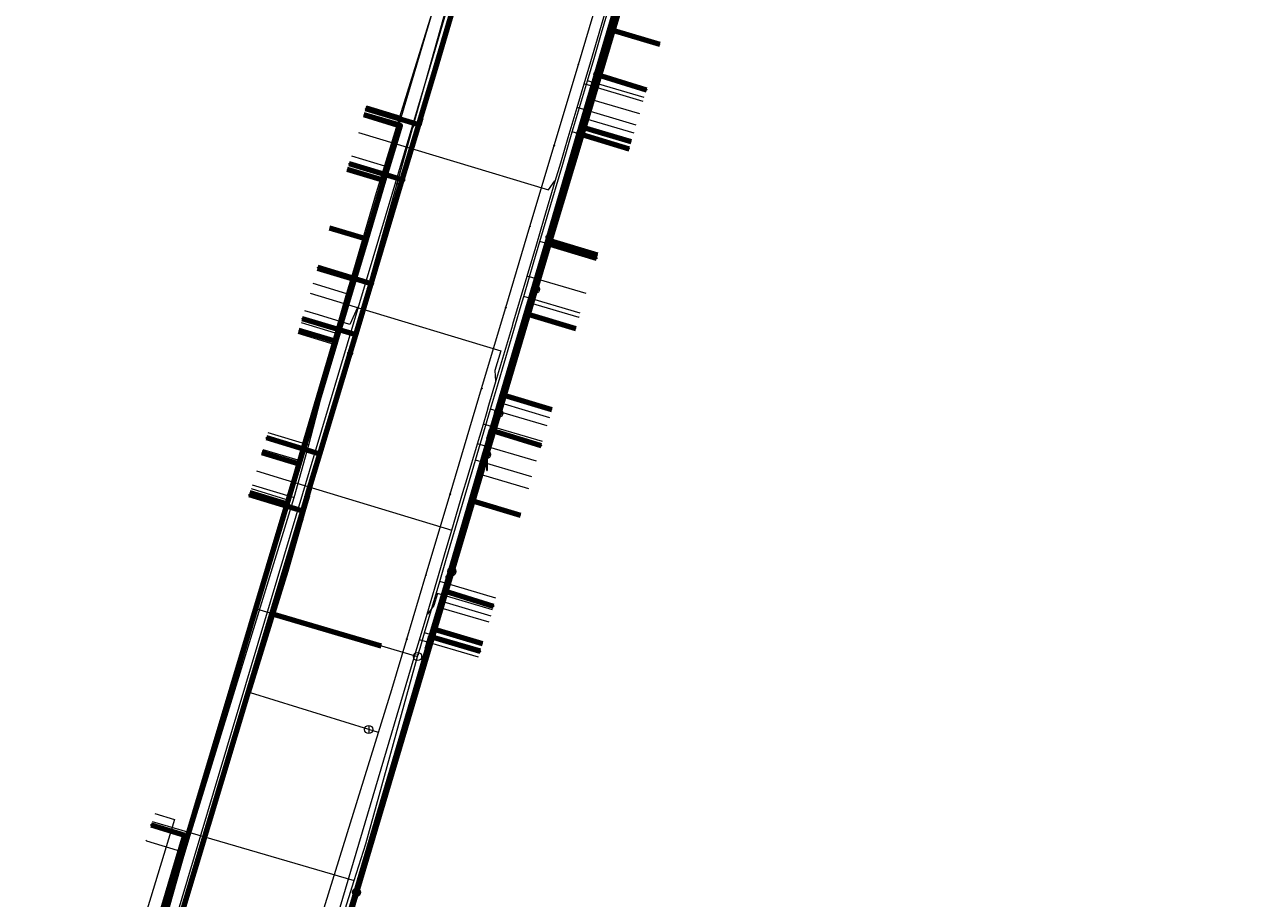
# Model space of a CAD drawing. Extents: x 152558 to 154479, y 462974 to 463683.
# Tile 322 of 638: x 154053 to 154113, y 463078 to 463121. Entities that reach past the tile are written whole.
import ezdxf
from ezdxf.enums import TextEntityAlignment as Align
from ezdxf.lldxf.tags import DXFTag

# ---------------------------------------------------------------- set-up
doc = ezdxf.new("R2010")
doc.units = 0
doc.header["$LTSCALE"] = 0.2
doc.layers.get('0').update_dxf_attribs({"linetype": 'CONTINUOUS'})
for name, color, linetype, lineweight in [('B-RO-KL-DATA_COAXIAAL_17_ZIGGO BV-G', 90, 'KL-DATA-N', 18), ('B-RO-KL-DATA_COAXIAAL_7_ZIGGO BV-G', 90, 'KL-DATA-N', 18), ('B-RO-KL-DATA_DUCT_ZIGGO BV-G', 90, 'CONTINUOUS', 100), ('B-RO-KL-DATA_HULPSTUK_KPN BV-S', 90, 'CONTINUOUS', 25), ('B-RO-KL-DATA_HULPSTUK_ZIGGO BV-S', 90, 'CONTINUOUS', 25), ('B-RO-KL-DATA_KABELBED_KPN BV-G', 90, 'CONTINUOUS', 100), ('B-RO-KL-DATA_KABELBED_ZIGGO BV-G', 90, 'CONTINUOUS', 100), ('B-RO-KL-DATA_REGGEFIBER OPERATOR BV-G', 90, 'KL-DATA-N', 18), ('B-RO-KL-ET_LS_400 V_STEDIN NETBEHEER BV-G', 190, 'KL-LS-N', 18), ('B-RO-KL-ET_LS_GEMEENTE AMERSFOORT-S', 190, 'CONTINUOUS', 25), ('B-RO-KL-GAS_LD_HULPSTUK_STEDIN NETBEHEER BV-S', 50, 'CONTINUOUS', 25), ('B-RO-KL-GAS_LD_MANTELBUIS_ASBESTCEMENT_124_STEDIN NETBEHEER BV-G', 50, 'CONTINUOUS', 100), ('B-RO-KL-GAS_LD_PE_32_0.1 BAR_STEDIN NETBEHEER BV-G', 50, 'KL-GAS-LD-N', 18), ('B-RO-KL-GAS_LD_PVC_63_0.1 BAR_STEDIN NETBEHEER BV-G', 50, 'KL-GAS-LD-N', 18), ('B-RO-KL-WATER_100_VITENS-G', 170, 'KL-WATER-N', 18), ('B-RO-KL-WATER_HULPSTUK_VITENS-S', 170, 'CONTINUOUS', 25)]:
    doc.layers.add(name, color=color, linetype=linetype, lineweight=lineweight)
doc.styles.add('NLCS-ISO', font='NLCS-ISO.ttf')
tags = doc.linetypes.add('KL-DATA-N', pattern='A,4,-1,[101,NLCS.SHX,S=0.5,R=0,X=0,Y=0],-1,4,-1,["D",Standard,S=1,R=0,X=-0.25,Y=-0.5],-1.5', length=12.5).pattern_tags.tags
tags[18] = DXFTag(74, 10)
tags = doc.linetypes.add('KL-GAS-LD-N', pattern='A,4,-1,[69,NLCS.SHX,S=0.5,R=0,X=0,Y=0],-1,4,-1,["L",Standard,S=1,R=0,X=0.25,Y=-0.5],-2', length=13).pattern_tags.tags
tags[18] = DXFTag(74, 10)
tags = doc.linetypes.add('KL-LS-N', pattern='A,4,-1,[103,NLCS.SHX,S=0.75,R=0,X=0,Y=0],-1,4,-1,["L",Standard,S=1,R=0,X=0,Y=-0.5],-2', length=13).pattern_tags.tags
tags[18] = DXFTag(74, 10)
doc.linetypes.add('KL-WATER-N', pattern='A,7,-0.5,[168,NLCS.SHX,S=0.75,R=0,X=0.75,Y=0],-2', length=9.5)

# ---------------------------------------------------------------- blocks, each defined once
blk = doc.blocks.new('SKL-WTB_HULP_T STUK-SO')
at = {"color": 0, "linetype": 'ByBlock', "lineweight": 18}
blk.add_circle((0, 0), 1, dxfattribs=at)
at = {"color": 0, "linetype": 'ByBlock', "lineweight": -2, "style": 'NLCS-ISO'}
blk.add_text('T', height=1, dxfattribs=at).set_placement((0, 0), align=Align.MIDDLE_CENTER)
at = {"color": 0, "linetype": 'ByBlock', "lineweight": 18, "style": 'NLCS-ISO', "flags": 1}
for tag, p in [('TYPE', (1.5, 0)), ('OMSCHRIJVING', (1.5, -3)), ('LABEL', (1.5, -1.5))]:
    blk.add_attdef(tag, p, '', height=1, dxfattribs=at)
blk = doc.blocks.new('SKL-WTB_HULP_OVERLENGTE-SO')
at = {"color": 0, "linetype": 'ByBlock', "lineweight": 18}
for centre, radius in [((0, 0), 1), ((-0.42, 0), 0.417), ((0.42, 0), 0.417)]:
    blk.add_circle(centre, radius, dxfattribs=at)
at = {"color": 0, "linetype": 'ByBlock', "lineweight": 18, "style": 'NLCS-ISO', "flags": 1}
for tag, p in [('TYPE', (1.5, 0)), ('OMSCHRIJVING', (1.5, -3)), ('LABEL', (1.5, -1.5))]:
    blk.add_attdef(tag, p, '', height=1, dxfattribs=at)
blk = doc.blocks.new('SKL-WTB_HULP_AFSLUITER-SO')
at = {"color": 0, "linetype": 'ByBlock', "lineweight": 18}
blk.add_lwpolyline([(0, 0.8), (0, -0.8)], dxfattribs=at)
blk.add_circle((0, 0), 1, dxfattribs=at)
at = {"color": 0, "linetype": 'ByBlock', "lineweight": 18, "style": 'NLCS-ISO', "flags": 1}
for tag, p in [('TYPE', (1.5, 0)), ('OMSCHRIJVING', (1.5, -3)), ('LABEL', (1.5, -1.5))]:
    blk.add_attdef(tag, p, '', height=1, dxfattribs=at)
blk = doc.blocks.new('SKL-WTB_HULP_OVERIG-SO')
at = {"color": 0, "linetype": 'ByBlock', "lineweight": 18}
for points in [[(-0.14, 0.14), (0.14, -0.14)], [(0.14, 0.14), (-0.14, -0.14)]]:
    blk.add_lwpolyline(points, dxfattribs=at)
at = {"color": 0, "linetype": 'ByBlock', "lineweight": 18, "style": 'NLCS-ISO', "flags": 1}
for tag, p in [('TYPE', (1.5, 0)), ('OMSCHRIJVING', (1.5, -3)), ('LABEL', (1.5, -1.5))]:
    blk.add_attdef(tag, p, '', height=1, dxfattribs=at)
blk = doc.blocks.new('SKL-WTB_HULP_MOF-SO')
at = {"linetype": 'ByBlock', "lineweight": 18}
h = blk.add_hatch(color=0, dxfattribs=at)
h.dxf.hatch_style = 1
h.paths.add_polyline_path([(-0.5625, 0, 1), (0.5625, 0, 1)])
at = {"color": 0, "linetype": 'ByBlock', "lineweight": 18}
blk.add_circle((0, 0), 0.5625, dxfattribs=at)
at = {"color": 0, "linetype": 'ByBlock', "lineweight": 18, "style": 'NLCS-ISO', "flags": 1}
for tag, p in [('TYPE', (1.5, 0)), ('OMSCHRIJVING', (1.5, -3)), ('LABEL', (1.5, -1.5))]:
    blk.add_attdef(tag, p, '', height=1, dxfattribs=at)
blk = doc.blocks.new('SKL-ET_LS_MAST-SO')
for p, q in [((-0.05, 2.07), (0.05, 2.07)), ((-0.05, -2), (0.05, -2))]:
    blk.add_line(p, q)
for points in [[(-0.18, 1.76), (-0.22, 1.76), (-0.22, 1.84), (-0.18, 1.84), (-0.18, 1.79)], [(-0.18, 1.49), (-0.22, 1.49), (-0.22, 1.57), (-0.18, 1.57), (-0.18, 1.52)], [(-0.18, 1.79), (-0.05, 1.79)], [(-0.18, 1.76), (-0.05, 1.76)], [(-0.18, 1.52), (-0.05, 1.52)], [(-0.18, 1.49), (-0.05, 1.49)], [(-0.05, -2), (-0.05, 2.07)], [(0.05, -2), (0.05, 2.07)], [(0.18, 1.92), (0.05, 1.92)], [(0.18, 1.89), (0.05, 1.89)], [(0.18, 1.66), (0.05, 1.66)], [(0.18, 1.63), (0.05, 1.63)], [(0.18, 1.39), (0.05, 1.39)], [(0.18, 1.36), (0.05, 1.36)], [(0.18, 1.89), (0.22, 1.89), (0.22, 1.97), (0.18, 1.97), (0.18, 1.92)], [(0.18, 1.63), (0.22, 1.63), (0.22, 1.71), (0.18, 1.71), (0.18, 1.66)], [(0.18, 1.36), (0.22, 1.36), (0.22, 1.44), (0.18, 1.44), (0.18, 1.39)]]:
    blk.add_lwpolyline(points)

msp = doc.modelspace()

# ---------------------------------------------------------------- linework, layer by layer
at = {"layer": 'B-RO-KL-DATA_COAXIAAL_17_ZIGGO BV-G', "flags": 128}
for points in [[(154029.423, 463067.701), (154029.759, 463068.216), (154030.431, 463067.778), (154032.513, 463066.421), (154034.757, 463064.958), (154035.105, 463064.731), (154035.088, 463064.739), (154037.116, 463063.552), (154038.186, 463062.976), (154039.185, 463062.438), (154041.293, 463061.398), (154042.618, 463060.802), (154043.436, 463060.434), (154045.612, 463059.547), (154049.426, 463058.097), (154049.598, 463058.048), (154053.749, 463056.86), (154054.222, 463056.717), (154055.179, 463056.426), (154062.379, 463054.242), (154063.034, 463054.043), (154063.416, 463053.927), (154065.581, 463064.581), (154065.683, 463065.086), (154065.733, 463065.331), (154065.783, 463065.576), (154066.035, 463066.813), (154066.141, 463067.338), (154067.908, 463073.246), (154068.235, 463074.339), (154068.378, 463074.818), (154069.069, 463077.126), (154069.557, 463078.757), (154071.085, 463083.865), (154073.364, 463091.552), (154074.202, 463094.379), (154075.223, 463097.823), (154075.892, 463100.08), (154076.49, 463102.097), (154076.747, 463102.964), (154077.918, 463106.914), (154078.281, 463108.137), (154078.839, 463110.019), (154078.979, 463110.486), (154080.627, 463115.995), (154082.046, 463120.735), (154082.419, 463121.982), (154084.628, 463129.363), (154085.76, 463133.145), (154087.15, 463137.791), (154087.208, 463137.986), (154089.173, 463144.55), (154090.892, 463150.296), (154091.248, 463151.484), (154093.273, 463158.25), (154093.961, 463160.549), (154094.978, 463163.947), (154097.098, 463171.032), (154098.485, 463175.667), (154099.623, 463179.468), (154099.852, 463180.234), (154101.902, 463187.084), (154102.176, 463188), (154102.218, 463188.14), (154102.339, 463188.546), (154103.573, 463192.668), (154104.95, 463197.267), (154105.35, 463198.604), (154105.692, 463199.745), (154106.347, 463201.907), (154107.668, 463206.268), (154109.986, 463213.926), (154112.009, 463220.604), (154112.984, 463224.011), (154113.107, 463224.444), (154113.176, 463224.684), (154113.245, 463224.924), (154113.314, 463225.164), (154113.383, 463225.404), (154113.752, 463226.697), (154114.681, 463229.943), (154114.925, 463230.798), (154115.069, 463231.3), (154116.966, 463237.403), (154117.855, 463240.265), (154118.861, 463243.503), (154119.375, 463245.238), (154120.117, 463247.745), (154120.83, 463250), (154121.727, 463252.934), (154122.93, 463256.871), (154124.576, 463262.255), (154124.763, 463262.888), (154125.681, 463266.002), (154128.19, 463274.512), (154129.486, 463278.909), (154129.801, 463279.979), (154130, 463280.653), (154130.509, 463282.378), (154132.517, 463289.187), (154133.79, 463293.506), (154135.205, 463298.304), (154138.408, 463309.168), (154140.696, 463316.923), (154141.004, 463317.969), (154142.06, 463321.549), (154143.28, 463325.687), (154145.538, 463333.347), (154145.833, 463334.348), (154146.358, 463336.128), (154153.347, 463335.311), (154160.381, 463335.067), (154167.181, 463335.385), (154167.411, 463335.396), (154168.811, 463335.576), (154168.413, 463334.85), (154168.17, 463334.406), (154168.055, 463334.197), (154167.746, 463333.633), (154167.455, 463333.103), (154167.402, 463333.006), (154167.318, 463332.853), (154167.079, 463332.418), (154166.84, 463331.982), (154167.495, 463331.589), (154167.996, 463331.289), (154168.335, 463331.085), (154168.284, 463330.999)], [(154120.958, 462987.819), (154120.001, 462988.092), (154120.028, 462988.188), (154120.055, 462988.284), (154120.083, 462988.38), (154120.138, 462988.573), (154119.942, 462988.629), (154115.31, 462989.247), (154114.779, 462989.398), (154117.263, 462997.747), (154117.277, 462997.795), (154117.353, 462998.048), (154118.486, 463001.854), (154119.86, 463003.272), (154120.988, 463004.21), (154121.556, 463004.721), (154121.981, 463005.428), (154129.22, 463033.412), (154129.153, 463033.787), (154128.861, 463034.161), (154128.4, 463034.481), (154130.728, 463033.802), (154132.44, 463033.303), (154132.972, 463033.148), (154133.217, 463033.077), (154133.554, 463032.979), (154134.362, 463035.752), (154135.133, 463043.855), (154135.128, 463043.856), (154126.108, 463046.44), (154100.207, 463054.123), (154097.399, 463054.694), (154067.442, 463063.942), (154067.032, 463064.437), (154066.649, 463064.812), (154066.348, 463065.256), (154066.14, 463065.75), (154066.035, 463066.276), (154066.035, 463066.813), (154066.141, 463067.338), (154067.908, 463073.246), (154068.235, 463074.339), (154068.378, 463074.818), (154069.069, 463077.126), (154069.557, 463078.757), (154071.085, 463083.865), (154073.364, 463091.552), (154074.202, 463094.379), (154075.223, 463097.823), (154075.892, 463100.08), (154076.49, 463102.097), (154076.747, 463102.964), (154077.918, 463106.914), (154078.281, 463108.137), (154078.839, 463110.019), (154078.979, 463110.486), (154080.627, 463115.995), (154082.046, 463120.735), (154082.419, 463121.982), (154084.628, 463129.363), (154085.76, 463133.145), (154087.15, 463137.791), (154087.208, 463137.986), (154089.173, 463144.55), (154090.892, 463150.296), (154091.248, 463151.484), (154093.273, 463158.25), (154093.961, 463160.549), (154094.978, 463163.947), (154097.098, 463171.032), (154098.485, 463175.667), (154099.623, 463179.468), (154099.852, 463180.234), (154101.902, 463187.084), (154102.176, 463188), (154102.218, 463188.14), (154102.339, 463188.546), (154103.573, 463192.668), (154104.95, 463197.267), (154105.35, 463198.604), (154105.692, 463199.745), (154106.347, 463201.907), (154107.668, 463206.268), (154109.986, 463213.926), (154112.009, 463220.604), (154112.984, 463224.011), (154113.107, 463224.444), (154113.176, 463224.684), (154113.245, 463224.924), (154113.314, 463225.164), (154113.383, 463225.404), (154113.752, 463226.697), (154114.681, 463229.943), (154114.925, 463230.798), (154115.069, 463231.3), (154116.966, 463237.403), (154117.855, 463240.265), (154118.861, 463243.503), (154119.375, 463245.238), (154120.117, 463247.745), (154120.83, 463250), (154121.727, 463252.934), (154122.93, 463256.871), (154124.576, 463262.255), (154124.763, 463262.888), (154125.681, 463266.002), (154128.19, 463274.512), (154129.486, 463278.909), (154129.801, 463279.979), (154130, 463280.653), (154130.509, 463282.378), (154132.517, 463289.187), (154133.79, 463293.506), (154135.205, 463298.304), (154138.408, 463309.168), (154140.696, 463316.923), (154141.004, 463317.969), (154142.06, 463321.549), (154143.28, 463325.687), (154145.538, 463333.347), (154147.832, 463332.656), (154150.74, 463331.14), (154156.152, 463328.32), (154158.551, 463327.07), (154162.502, 463324.904), (154162.629, 463324.835), (154162.853, 463324.712), (154163.126, 463325.209), (154163.171, 463325.292), (154163.868, 463326.562), (154165.89, 463330.249), (154166.058, 463330.556), (154166.153, 463330.729), (154166.421, 463331.217), (154166.541, 463331.436), (154166.649, 463331.633), (154166.661, 463331.655), (154166.781, 463331.874), (154167.43, 463331.512), (154167.876, 463331.244), (154168.284, 463330.999)]]:
    msp.add_lwpolyline(points, dxfattribs=at)
at = {"layer": 'B-RO-KL-DATA_COAXIAAL_7_ZIGGO BV-G', "flags": 128}
for points in [[(154068.811, 463074.173), (154068.235, 463074.339), (154068.378, 463074.818), (154069.069, 463077.126), (154069.557, 463078.757), (154071.085, 463083.865), (154073.364, 463091.552), (154074.202, 463094.379), (154075.223, 463097.823), (154075.892, 463100.08), (154076.49, 463102.097), (154076.747, 463102.964), (154077.918, 463106.914), (154078.281, 463108.137), (154078.839, 463110.019), (154078.979, 463110.486), (154080.627, 463115.995), (154082.046, 463120.735), (154084.345, 463120.054)], [(154068.811, 463074.173), (154068.235, 463074.339), (154059.914, 463076.732), (154066.178, 463097.666), (154066.762, 463099.618), (154068.549, 463105.589), (154070.038, 463110.566), (154070.895, 463113.431), (154071.694, 463116.103), (154069.916, 463116.631)], [(154068.811, 463074.173), (154068.235, 463074.339), (154068.378, 463074.818), (154069.069, 463077.126), (154069.557, 463078.757), (154071.085, 463083.865), (154073.364, 463091.552), (154074.202, 463094.379), (154075.223, 463097.823), (154075.892, 463100.08), (154076.49, 463102.097), (154076.747, 463102.964), (154077.918, 463106.914), (154078.281, 463108.137), (154078.839, 463110.019), (154078.979, 463110.486), (154080.627, 463115.995), (154082.944, 463115.309)], [(154068.811, 463074.173), (154068.235, 463074.339), (154059.914, 463076.732), (154066.178, 463097.666), (154066.762, 463099.618), (154068.549, 463105.589), (154070.038, 463110.566), (154070.895, 463113.431), (154069.11, 463113.96)], [(154068.811, 463074.173), (154068.235, 463074.339), (154068.378, 463074.818), (154069.069, 463077.126), (154069.557, 463078.757), (154071.085, 463083.865), (154073.364, 463091.552), (154074.202, 463094.379), (154075.223, 463097.823), (154075.892, 463100.08), (154076.49, 463102.097), (154076.747, 463102.964), (154077.918, 463106.914), (154078.281, 463108.137), (154078.839, 463110.019), (154078.979, 463110.486), (154081.306, 463109.797)], [(154068.811, 463074.173), (154068.235, 463074.339), (154068.378, 463074.818), (154069.069, 463077.126), (154069.557, 463078.757), (154071.085, 463083.865), (154073.364, 463091.552), (154074.202, 463094.379), (154075.223, 463097.823), (154075.892, 463100.08), (154076.49, 463102.097), (154076.747, 463102.964), (154077.918, 463106.914), (154080.247, 463106.223)], [(154068.811, 463074.173), (154068.235, 463074.339), (154059.914, 463076.732), (154066.178, 463097.666), (154066.762, 463099.618), (154068.549, 463105.589), (154066.745, 463106.124)], [(154068.811, 463074.173), (154068.235, 463074.339), (154059.914, 463076.732), (154066.178, 463097.666), (154066.762, 463099.618), (154068.549, 463105.589), (154066.745, 463106.124)], [(154068.811, 463074.173), (154068.235, 463074.339), (154068.378, 463074.818), (154069.069, 463077.126), (154069.557, 463078.757), (154071.085, 463083.865), (154073.364, 463091.552), (154074.202, 463094.379), (154075.223, 463097.823), (154075.892, 463100.08), (154076.49, 463102.097), (154076.747, 463102.964), (154079.077, 463102.274)], [(154068.811, 463074.173), (154068.235, 463074.339), (154059.914, 463076.732), (154066.178, 463097.666), (154066.762, 463099.618), (154064.939, 463100.158)], [(154068.811, 463074.173), (154068.235, 463074.339), (154059.914, 463076.732), (154066.178, 463097.666), (154064.355, 463098.207)], [(154068.811, 463074.173), (154068.235, 463074.339), (154068.378, 463074.818), (154069.069, 463077.126), (154069.557, 463078.757), (154071.085, 463083.865), (154073.364, 463091.552), (154074.202, 463094.379), (154075.223, 463097.823), (154077.553, 463097.132)], [(154068.811, 463074.173), (154068.235, 463074.339), (154068.378, 463074.818), (154069.069, 463077.126), (154069.557, 463078.757), (154071.085, 463083.865), (154073.364, 463091.552), (154075.7, 463090.86)], [(154068.811, 463074.173), (154068.235, 463074.339), (154068.378, 463074.818), (154069.069, 463077.126), (154069.557, 463078.757), (154071.085, 463083.865), (154073.364, 463091.552), (154075.7, 463090.86)]]:
    msp.add_lwpolyline(points, dxfattribs=at)
at = {"layer": 'B-RO-KL-DATA_DUCT_ZIGGO BV-G', "flags": 128}
for points in [[(154069.069, 463077.126), (154069.557, 463078.757), (154073.364, 463091.552), (154074.202, 463094.379), (154075.223, 463097.823), (154075.892, 463100.08), (154076.49, 463102.097), (154076.747, 463102.964), (154077.918, 463106.914), (154078.281, 463108.137), (154078.979, 463110.486), (154080.627, 463115.995), (154082.046, 463120.735), (154082.419, 463121.982)], [(154082.419, 463121.982), (154082.046, 463120.735), (154080.627, 463115.995), (154078.979, 463110.486), (154078.281, 463108.137), (154077.918, 463106.914), (154076.747, 463102.964), (154076.49, 463102.097), (154075.892, 463100.08), (154075.223, 463097.823), (154074.202, 463094.379), (154073.364, 463091.552), (154069.557, 463078.757), (154069.069, 463077.126)], [(154082.419, 463121.982), (154082.046, 463120.735), (154080.627, 463115.995), (154078.979, 463110.486), (154078.281, 463108.137), (154077.918, 463106.914), (154076.747, 463102.964), (154076.49, 463102.097), (154075.892, 463100.08), (154075.223, 463097.823), (154074.202, 463094.379), (154073.364, 463091.552), (154069.557, 463078.757), (154069.069, 463077.126)]]:
    msp.add_lwpolyline(points, dxfattribs=at)
at = {"layer": 'B-RO-KL-DATA_KABELBED_KPN BV-G', "flags": 128}
for points in [[(154060.354, 463075.401), (154060.354, 463075.402), (154066.939, 463097.32), (154067.155, 463098.042), (154067.227, 463098.282), (154067.773, 463100.099), (154069.246, 463105), (154069.518, 463105.908), (154070.267, 463108.4), (154071.786, 463113.457), (154072.591, 463116.136), (154072.678, 463116.426), (154073.41, 463118.863), (154077.274, 463132.008), (154078.71, 463136.894), (154080.307, 463142.327), (154080.447, 463142.805), (154080.766, 463143.889)], [(154088.068, 463141.787), (154087.125, 463138.599), (154087.12, 463138.583), (154086.068, 463135.006), (154085.925, 463134.519), (154084.603, 463130.027), (154084.491, 463129.645), (154082.603, 463123.227), (154080.395, 463115.721), (154078.91, 463110.674), (154078.824, 463110.382), (154076.141, 463101.26), (154076.029, 463100.878), (154074.037, 463094.108), (154073.839, 463093.433), (154073.188, 463091.223), (154073.021, 463090.654), (154072.334, 463088.318), (154068.693, 463075.979), (154067.89, 463073.256)], [(154081.242, 463118.599), (154083.692, 463117.85)], [(154072.678, 463116.426), (154072.591, 463116.136), (154070.004, 463116.92)], [(154080.395, 463115.721), (154082.839, 463114.973)], [(154071.786, 463113.457), (154069.194, 463114.239)], [(154078.91, 463110.674), (154078.824, 463110.382), (154081.259, 463109.641)], [(154070.267, 463108.4), (154067.669, 463109.185)], [(154069.246, 463105), (154069.518, 463105.908), (154066.918, 463106.695)], [(154067.155, 463098.042), (154067.227, 463098.282), (154067.773, 463100.099), (154065.165, 463100.889)], [(154076.029, 463100.878), (154076.141, 463101.26), (154078.558, 463100.523)], [(154067.155, 463098.042), (154066.939, 463097.32), (154064.327, 463098.113)], [(154074.037, 463094.108), (154073.839, 463093.433), (154076.24, 463092.701)], [(154073.021, 463090.654), (154073.188, 463091.223), (154075.587, 463090.496)], [(154061.188, 463081.519), (154059.546, 463082.035)], [(154060.354, 463075.402), (154059.454, 463075.687), (154061.188, 463081.519)]]:
    msp.add_lwpolyline(points, dxfattribs=at)
at = {"layer": 'B-RO-KL-DATA_KABELBED_ZIGGO BV-G', "flags": 128}
for points in [[(154082.419, 463121.982), (154082.046, 463120.735)], [(154082.046, 463120.735), (154080.627, 463115.995)], [(154084.345, 463120.054), (154082.046, 463120.735)], [(154070.895, 463113.431), (154071.694, 463116.103), (154069.916, 463116.631)], [(154080.627, 463115.995), (154078.979, 463110.486)], [(154082.944, 463115.309), (154080.627, 463115.995)], [(154070.895, 463113.431), (154069.11, 463113.96)], [(154070.038, 463110.566), (154070.895, 463113.431)], [(154070.038, 463110.566), (154068.246, 463111.097)], [(154068.549, 463105.589), (154070.038, 463110.566)], [(154078.979, 463110.486), (154078.281, 463108.137)], [(154081.306, 463109.797), (154078.979, 463110.486)], [(154078.281, 463108.137), (154077.918, 463106.914)], [(154077.918, 463106.914), (154076.747, 463102.964)], [(154077.918, 463106.914), (154080.247, 463106.223)], [(154068.549, 463105.589), (154066.745, 463106.124)], [(154066.762, 463099.618), (154068.549, 463105.589)], [(154076.747, 463102.964), (154076.49, 463102.097)], [(154076.747, 463102.964), (154079.077, 463102.274)], [(154076.49, 463102.097), (154075.892, 463100.08)], [(154066.762, 463099.618), (154064.939, 463100.158)], [(154075.892, 463100.08), (154075.223, 463097.823)], [(154066.178, 463097.666), (154066.762, 463099.618)], [(154066.178, 463097.666), (154064.355, 463098.207)], [(154059.914, 463076.732), (154066.178, 463097.666)], [(154075.223, 463097.823), (154074.202, 463094.379)], [(154075.223, 463097.823), (154077.553, 463097.132)], [(154074.202, 463094.379), (154073.364, 463091.552)], [(154073.364, 463091.552), (154069.557, 463078.757)], [(154075.7, 463090.86), (154073.364, 463091.552)], [(154069.557, 463078.757), (154069.069, 463077.126)]]:
    msp.add_lwpolyline(points, dxfattribs=at)
at = {"layer": 'B-RO-KL-DATA_REGGEFIBER OPERATOR BV-G', "flags": 128}
for points in [[(154067.503, 463072.943), (154068.598, 463075.463), (154073.674, 463092.621), (154073.759, 463092.925), (154075.581, 463099.128), (154076.588, 463102.593), (154078.018, 463107.471), (154078.863, 463110.373), (154080.705, 463116.45), (154080.957, 463117.393), (154082.388, 463122.181), (154083.424, 463125.759), (154085.664, 463133.374), (154086.191, 463135.165), (154088.286, 463142.05), (154088.947, 463144.397), (154090.791, 463150.491), (154091.453, 463152.723), (154092.951, 463157.927), (154093.898, 463161.11), (154095.625, 463166.745), (154096.219, 463168.761), (154097.937, 463174.634), (154098.669, 463176.984), (154100.469, 463183.288), (154101.791, 463187.607), (154102.87, 463191.263), (154103.568, 463193.674), (154105.918, 463201.436), (154106.072, 463202.002), (154107.775, 463207.798), (154108.438, 463209.914), (154108.483, 463210.266), (154110.714, 463217.015), (154112.969, 463216.497)], [(154071.754, 463116.547), (154073.861, 463123.669)], [(154080.957, 463117.393), (154082.388, 463122.181)], [(154080.705, 463116.45), (154080.957, 463117.393)], [(154080.957, 463117.393), (154083.346, 463116.684)], [(154070.047, 463117.062), (154071.754, 463116.547)], [(154070.957, 463113.773), (154071.754, 463116.547)], [(154078.863, 463110.373), (154080.705, 463116.45)], [(154080.705, 463116.45), (154083.069, 463115.75)], [(154069.213, 463114.299), (154070.957, 463113.773)], [(154069.411, 463108.53), (154070.957, 463113.773)], [(154078.018, 463107.471), (154078.863, 463110.373)], [(154078.863, 463110.373), (154081.266, 463109.661)], [(154067.633, 463109.067), (154069.411, 463108.53)], [(154068.509, 463105.443), (154069.411, 463108.53)], [(154076.588, 463102.593), (154078.018, 463107.471)], [(154078.018, 463107.471), (154080.391, 463106.768)], [(154080.391, 463106.768), (154080.4, 463106.8)], [(154066.704, 463105.988), (154068.509, 463105.443)], [(154067.239, 463100.558), (154068.509, 463105.443)], [(154075.581, 463099.128), (154076.588, 463102.593)], [(154076.588, 463102.593), (154078.963, 463101.889)], [(154065.246, 463101.159), (154067.239, 463100.558)], [(154066.513, 463097.987), (154067.239, 463100.558)], [(154073.759, 463092.925), (154075.581, 463099.128)], [(154075.581, 463099.128), (154077.938, 463098.429)], [(154064.475, 463098.602), (154066.513, 463097.987)], [(154061.198, 463080.689), (154066.513, 463097.987)], [(154073.759, 463092.925), (154073.674, 463092.621), (154076.012, 463091.928)], [(154073.759, 463092.925), (154076.101, 463092.231)], [(154059.3, 463081.3), (154059.32, 463081.259)], [(154059.32, 463081.259), (154061.198, 463080.689)], [(154058.702, 463071.896), (154061.198, 463080.689)]]:
    msp.add_lwpolyline(points, dxfattribs=at)
at = {"layer": 'B-RO-KL-ET_LS_400 V_STEDIN NETBEHEER BV-G', "flags": 128}
for points in [[(154089.207, 463174.301), (154083.46, 463154.113), (154073.124, 463118.951), (154060.718, 463077.388)], [(154066.315, 463062.628), (154065.955, 463062.42), (154065.805, 463062.427), (154065.534, 463062.547), (154065.188, 463062.927), (154064.918, 463063.413), (154064.745, 463063.97), (154064.85, 463064.717), (154065.342, 463066.477), (154067.031, 463072.176), (154072.498, 463090.63), (154072.625, 463091.06), (154072.995, 463092.307), (154073.668, 463094.58), (154073.85, 463095.194), (154074.208, 463096.403), (154074.747, 463098.223), (154074.953, 463098.919), (154075.454, 463100.607), (154075.738, 463101.566), (154075.918, 463102.173), (154076.009, 463102.479), (154076.353, 463103.64), (154077.169, 463106.395), (154077.179, 463106.428), (154077.872, 463108.768), (154078.339, 463110.344), (154078.702, 463111.569), (154079.244, 463113.399), (154079.509, 463114.294), (154079.872, 463115.52), (154080.304, 463116.976), (154080.645, 463118.127), (154080.971, 463119.226), (154081.819, 463122.088), (154081.85, 463122.193), (154082.213, 463123.418), (154082.655, 463124.909), (154082.91, 463125.772), (154083.464, 463127.64), (154083.727, 463128.527), (154084.634, 463131.59), (154084.647, 463131.635), (154085.169, 463133.395), (154085.216, 463133.552), (154085.386, 463134.127), (154085.804, 463135.539), (154086.339, 463137.343), (154086.755, 463138.751), (154087.322, 463140.674), (154087.51, 463141.313), (154087.824, 463142.379), (154088.107, 463143.339), (154088.581, 463144.946), (154088.755, 463145.536), (154089.354, 463147.57), (154089.919, 463149.488), (154090.002, 463149.768), (154090.008, 463149.789), (154090.309, 463150.811)], [(154083.521, 463117.275), (154080.645, 463118.127)], [(154083.18, 463116.124), (154080.304, 463116.976)], [(154069.657, 463115.771), (154078.911, 463112.978), (154079.225, 463113.405), (154079.244, 463113.399)], [(154080.748, 463107.916), (154077.872, 463108.768)], [(154067.293, 463107.94), (154069.495, 463107.275)], [(154067.704, 463106.876), (154067.033, 463107.078)], [(154069.627, 463107.236), (154069.608, 463107.241), (154069.235, 463106.413), (154067.704, 463106.876)], [(154069.495, 463107.275), (154076.587, 463105.136), (154076.306, 463104.177), (154076.334, 463103.646), (154076.353, 463103.64)], [(154078.614, 463100.714), (154075.738, 463101.566)], [(154078.33, 463099.755), (154075.454, 463100.607)], [(154064.679, 463099.279), (154066.115, 463098.846)], [(154066.115, 463098.846), (154074.208, 463096.403)], [(154076.184, 463092.509), (154073.499, 463093.305), (154073.329, 463092.73), (154073.014, 463092.301), (154072.995, 463092.307)], [(154075.502, 463090.208), (154072.625, 463091.06)], [(154059.727, 463082.597), (154060.683, 463082.306), (154055.435, 463065.041)]]:
    msp.add_lwpolyline(points, dxfattribs=at)
at = {"layer": 'B-RO-KL-GAS_LD_MANTELBUIS_ASBESTCEMENT_124_STEDIN NETBEHEER BV-G', "flags": 128}
msp.add_lwpolyline([(154065.578, 463092.289), (154070.759, 463090.766)], dxfattribs=at)
at = {"layer": 'B-RO-KL-GAS_LD_PE_32_0.1 BAR_STEDIN NETBEHEER BV-G', "flags": 128}
for points in [[(154083.578, 463117.467), (154080.809, 463118.287)], [(154069.888, 463116.537), (154071.513, 463116.047)], [(154082.84, 463114.974), (154080.071, 463115.794)], [(154069.31, 463114.623), (154070.923, 463114.136)], [(154081.259, 463109.641), (154078.497, 463110.46)], [(154067.438, 463108.418), (154069.079, 463107.923)], [(154080.464, 463106.957), (154077.705, 463107.774)], [(154066.86, 463106.504), (154068.515, 463106.004)], [(154078.842, 463101.481), (154076.089, 463102.297)], [(154064.997, 463100.332), (154066.698, 463099.819)], [(154078.103, 463098.988), (154075.354, 463099.803)], [(154064.419, 463098.418), (154066.153, 463097.894)], [(154076.354, 463093.085), (154073.612, 463093.898)], [(154075.615, 463090.592), (154072.876, 463091.403)], [(154059.606, 463082.2), (154069.452, 463079.339)]]:
    msp.add_lwpolyline(points, dxfattribs=at)
at = {"layer": 'B-RO-KL-GAS_LD_PVC_63_0.1 BAR_STEDIN NETBEHEER BV-G', "flags": 128}
for points in [[(154136.505, 463306.236), (154135.18, 463306.636), (154128.648, 463308.445), (154128.591, 463308.239), (154128.325, 463307.497), (154128.019, 463306.632), (154127.133, 463303.595), (154127.09, 463303.448), (154126.473, 463301.336), (154126.079, 463299.987), (154125.277, 463297.239), (154125.003, 463296.301), (154123.646, 463291.456), (154123.64, 463291.433), (154122.992, 463289.122), (154122.582, 463287.657), (154121.57, 463284.042), (154121.44, 463283.578), (154120.833, 463281.411), (154120.627, 463280.732), (154119.987, 463278.624), (154119.725, 463277.763), (154119.403, 463276.702), (154118.233, 463272.854), (154118.088, 463272.381), (154116.705, 463267.886), (154116.547, 463267.373), (154115.753, 463264.792), (154115.456, 463263.828), (154114.091, 463259.355), (154114.067, 463259.276), (154113.061, 463255.896), (154113.034, 463255.804), (154112.089, 463252.631), (154111.494, 463250.673), (154110.031, 463245.948), (154109.819, 463245.264), (154109.291, 463243.56), (154109.017, 463242.675), (154107.809, 463238.775), (154107.682, 463238.366), (154106.992, 463236.068), (154106.649, 463234.923), (154105.644, 463231.574), (154105.423, 463230.836), (154104.762, 463228.633), (154104.473, 463227.671), (154103.531, 463224.532), (154103.142, 463223.235), (154102.521, 463221.153), (154102.485, 463221.031), (154100.98, 463215.935), (154100.928, 463215.759), (154100.215, 463213.345), (154099.617, 463211.318), (154098.009, 463205.864), (154098.005, 463205.852), (154097.032, 463202.536), (154096.617, 463201.121), (154096.194, 463199.681), (154095.762, 463198.208), (154094.456, 463193.759), (154094.426, 463193.655), (154092.843, 463188.342), (154092.729, 463187.961), (154092.24, 463186.33), (154091.726, 463184.612), (154090.908, 463181.88), (154090.637, 463180.975), (154089.553, 463177.356), (154089.236, 463176.29), (154088.724, 463174.564), (154088.353, 463173.314), (154087.152, 463169.266), (154086.831, 463168.182), (154086.319, 463166.456), (154086.132, 463165.825), (154084.856, 463161.511), (154084.546, 463160.461), (154084.235, 463159.407), (154083.419, 463156.644), (154081.791, 463151.126), (154081.748, 463150.978), (154081.214, 463149.155), (154080.751, 463147.574), (154079.608, 463143.669), (154079.249, 463142.445), (154078.8, 463140.91), (154078.401, 463139.53), (154077.227, 463135.455), (154076.896, 463134.306), (154076.454, 463132.769), (154075.71, 463130.187), (154074.466, 463125.868), (154073.646, 463123.022), (154073.352, 463122), (154071.513, 463116.047), (154071.495, 463115.988), (154070.923, 463114.136), (154070.518, 463112.821), (154069.407, 463109.04), (154069.079, 463107.923), (154068.515, 463106.004), (154068.207, 463104.956), (154066.914, 463100.553), (154066.698, 463099.819), (154066.153, 463097.894), (154065.625, 463096.033), (154064.992, 463093.8), (154064.57, 463092.589), (154072.533, 463090.241)], [(154072.533, 463090.241), (154072.654, 463090.652), (154072.876, 463091.403), (154073.612, 463093.898), (154073.915, 463094.926), (154075.19, 463099.248), (154075.354, 463099.803), (154076.089, 463102.297), (154076.472, 463103.594), (154077.58, 463107.351), (154077.705, 463107.774), (154078.205, 463109.469), (154078.497, 463110.46), (154078.852, 463111.662), (154079.606, 463114.221), (154080.071, 463115.794), (154080.134, 463116.007), (154080.809, 463118.287), (154081.164, 463119.487), (154081.498, 463120.615), (154082.249, 463123.151), (154082.29, 463123.289), (154082.609, 463124.367), (154083.328, 463126.795), (154083.596, 463127.7), (154083.747, 463128.211), (154084.747, 463131.588), (154085.007, 463132.467), (154085.801, 463135.151), (154086.14, 463136.295), (154087.548, 463141.052), (154087.733, 463141.677), (154088.471, 463144.169), (154088.844, 463145.444), (154090.002, 463149.401), (154090.163, 463149.951), (154090.838, 463152.255), (154091.021, 463152.88), (154092.35, 463157.421), (154092.57, 463158.173), (154093.357, 463160.86), (154093.736, 463162.155), (154094.759, 463165.648), (154094.912, 463166.172), (154095.643, 463168.668), (154096.059, 463170.088), (154097.392, 463174.642), (154097.45, 463174.841), (154098.122, 463177.139), (154098.717, 463179.171), (154099.733, 463182.642), (154099.917, 463183.272), (154100.591, 463185.575), (154100.711, 463185.984), (154102.237, 463191.196), (154102.892, 463193.432), (154103.397, 463195.159), (154103.459, 463195.371), (154104.562, 463199.141), (154104.801, 463199.959), (154105.757, 463203.228), (154106.109, 463204.379), (154106.239, 463204.803), (154107.056, 463207.481), (154107.24, 463208.083), (154108.542, 463212.344), (154108.784, 463213.136), (154109.623, 463215.884), (154111.979, 463224.28)], [(154065.128, 463065.678), (154068.195, 463075.37), (154068.424, 463076.093), (154068.924, 463077.671), (154069.452, 463079.339), (154070.014, 463081.116), (154072.533, 463090.241)]]:
    msp.add_lwpolyline(points, dxfattribs=at)
at = {"layer": 'B-RO-KL-WATER_100_VITENS-G', "flags": 128}
for points in [[(154070.153, 463086.689), (154064.4, 463088.468), (154066.236, 463094.403), (154066.936, 463096.894), (154067.863, 463100.196), (154068.978, 463104.164), (154070.092, 463108.131), (154071.54, 463113.286), (154072.321, 463116.067), (154074.55, 463124.003), (154076.258, 463130.085), (154077.706, 463135.24), (154079.081, 463140.134), (154080.05, 463143.581), (154081.124, 463147.403), (154082.165, 463151.111), (154083.47, 463155.756), (154083.801, 463156.87), (154085.056, 463161.092), (154086.229, 463165.04), (154087.484, 463169.262), (154088.657, 463173.21), (154089.831, 463177.159), (154091.004, 463181.107), (154092.178, 463185.055), (154093.079, 463188.085), (154094.799, 463193.871), (154096.054, 463198.093), (154097.308, 463202.314), (154098.4, 463205.99), (154099.639, 463210.158), (154100.198, 463212.061), (154101.47, 463216.394), (154102.599, 463220.237), (154103.759, 463224.19), (154104.243, 463225.837)], [(154070.631, 463086.541), (154071.28, 463088.633), (154072.012, 463091.085), (154072.944, 463094.21), (154074.122, 463098.157), (154075.656, 463103.296), (154076.833, 463107.243), (154078.011, 463111.19), (154079.189, 463115.137), (154080.367, 463119.084), (154081.627, 463123.305), (154082.805, 463127.252), (154083.982, 463131.199), (154085.213, 463135.324), (154086.046, 463138.116), (154086.595, 463139.938)], [(154066.053, 463071.784), (154066.09, 463071.903), (154066.188, 463072.219), (154066.607, 463073.57), (154067.187, 463075.44), (154070.631, 463086.541)], [(154070.631, 463086.541), (154070.153, 463086.689)]]:
    msp.add_lwpolyline(points, dxfattribs=at)

# ---------------------------------------------------------------- block references
at = {"layer": 'B-RO-KL-DATA_HULPSTUK_KPN BV-S', "xscale": 0.2, "yscale": 0.2, "zscale": 0.2}
for name, p in [('SKL-WTB_HULP_MOF-SO', (154081.242, 463118.599)), ('SKL-WTB_HULP_OVERIG-SO', (154081.242, 463118.599)), ('SKL-WTB_HULP_OVERIG-SO', (154083.692, 463117.85)), ('SKL-WTB_HULP_OVERIG-SO', (154070.004, 463116.92)), ('SKL-WTB_HULP_MOF-SO', (154072.678, 463116.426)), ('SKL-WTB_HULP_OVERIG-SO', (154072.678, 463116.426)), ('SKL-WTB_HULP_MOF-SO', (154080.395, 463115.721)), ('SKL-WTB_HULP_OVERIG-SO', (154080.395, 463115.721)), ('SKL-WTB_HULP_OVERIG-SO', (154082.839, 463114.973)), ('SKL-WTB_HULP_OVERIG-SO', (154069.194, 463114.239)), ('SKL-WTB_HULP_MOF-SO', (154071.786, 463113.457)), ('SKL-WTB_HULP_OVERIG-SO', (154071.786, 463113.457)), ('SKL-WTB_HULP_MOF-SO', (154078.91, 463110.674)), ('SKL-WTB_HULP_OVERIG-SO', (154078.91, 463110.674)), ('SKL-WTB_HULP_OVERIG-SO', (154081.259, 463109.641)), ('SKL-WTB_HULP_OVERIG-SO', (154067.669, 463109.185)), ('SKL-WTB_HULP_MOF-SO', (154070.267, 463108.4)), ('SKL-WTB_HULP_OVERIG-SO', (154070.267, 463108.4)), ('SKL-WTB_HULP_OVERIG-SO', (154066.918, 463106.695)), ('SKL-WTB_HULP_MOF-SO', (154069.246, 463105)), ('SKL-WTB_HULP_OVERIG-SO', (154069.246, 463105)), ('SKL-WTB_HULP_OVERIG-SO', (154065.165, 463100.889)), ('SKL-WTB_HULP_MOF-SO', (154076.029, 463100.878)), ('SKL-WTB_HULP_OVERIG-SO', (154076.029, 463100.878)), ('SKL-WTB_HULP_OVERIG-SO', (154078.558, 463100.523)), ('SKL-WTB_HULP_OVERIG-SO', (154064.327, 463098.113)), ('SKL-WTB_HULP_MOF-SO', (154067.155, 463098.042)), ('SKL-WTB_HULP_OVERIG-SO', (154067.156, 463098.042)), ('SKL-WTB_HULP_OVERIG-SO', (154067.156, 463098.042)), ('SKL-WTB_HULP_MOF-SO', (154074.037, 463094.108)), ('SKL-WTB_HULP_OVERIG-SO', (154074.037, 463094.108)), ('SKL-WTB_HULP_OVERIG-SO', (154076.24, 463092.701)), ('SKL-WTB_HULP_MOF-SO', (154073.021, 463090.654)), ('SKL-WTB_HULP_OVERIG-SO', (154073.021, 463090.654)), ('SKL-WTB_HULP_OVERIG-SO', (154075.587, 463090.496)), ('SKL-WTB_HULP_OVERIG-SO', (154059.546, 463082.035)), ('SKL-WTB_HULP_OVERIG-SO', (154061.188, 463081.519)), ('SKL-WTB_HULP_OVERIG-SO', (154061.188, 463081.519))]:
    msp.add_blockref(name, p, dxfattribs=at)
at = {"layer": 'B-RO-KL-DATA_HULPSTUK_ZIGGO BV-S', "xscale": 0.2, "yscale": 0.2, "zscale": 0.2}
for p in [(154078.281, 463108.137), (154076.49, 463102.097), (154075.892, 463100.08), (154074.202, 463094.379), (154069.557, 463078.757)]:
    msp.add_blockref('SKL-WTB_HULP_OVERLENGTE-SO', p, dxfattribs=at)
at = {"layer": 'B-RO-KL-ET_LS_GEMEENTE AMERSFOORT-S', "xscale": 0.2, "yscale": 0.2, "zscale": 0.2}
msp.add_blockref('SKL-ET_LS_MAST-SO', (154075.917, 463099.71), dxfattribs=at)
at = {"layer": 'B-RO-KL-GAS_LD_HULPSTUK_STEDIN NETBEHEER BV-S', "xscale": 0.2, "yscale": 0.2, "zscale": 0.2}
msp.add_blockref('SKL-WTB_HULP_T STUK-SO', (154072.533, 463090.241), dxfattribs=at)
at = {"layer": 'B-RO-KL-WATER_HULPSTUK_VITENS-S', "xscale": 0.2, "yscale": 0.2, "zscale": 0.2}
for name, p in [('SKL-WTB_HULP_OVERIG-SO', (154080.367, 463119.084)), ('SKL-WTB_HULP_OVERIG-SO', (154072.321, 463116.067)), ('SKL-WTB_HULP_OVERIG-SO', (154079.189, 463115.137)), ('SKL-WTB_HULP_OVERIG-SO', (154071.54, 463113.286)), ('SKL-WTB_HULP_OVERIG-SO', (154078.011, 463111.19)), ('SKL-WTB_HULP_OVERIG-SO', (154070.092, 463108.131)), ('SKL-WTB_HULP_OVERIG-SO', (154076.833, 463107.243)), ('SKL-WTB_HULP_OVERIG-SO', (154068.978, 463104.164)), ('SKL-WTB_HULP_OVERIG-SO', (154075.656, 463103.296)), ('SKL-WTB_HULP_OVERIG-SO', (154067.863, 463100.196)), ('SKL-WTB_HULP_OVERIG-SO', (154074.122, 463098.157)), ('SKL-WTB_HULP_OVERIG-SO', (154066.936, 463096.894)), ('SKL-WTB_HULP_OVERIG-SO', (154072.944, 463094.21)), ('SKL-WTB_HULP_OVERIG-SO', (154072.012, 463091.085)), ('SKL-WTB_HULP_AFSLUITER-SO', (154070.153, 463086.689))]:
    msp.add_blockref(name, p, dxfattribs=at)

doc.saveas('drawing.dxf')
